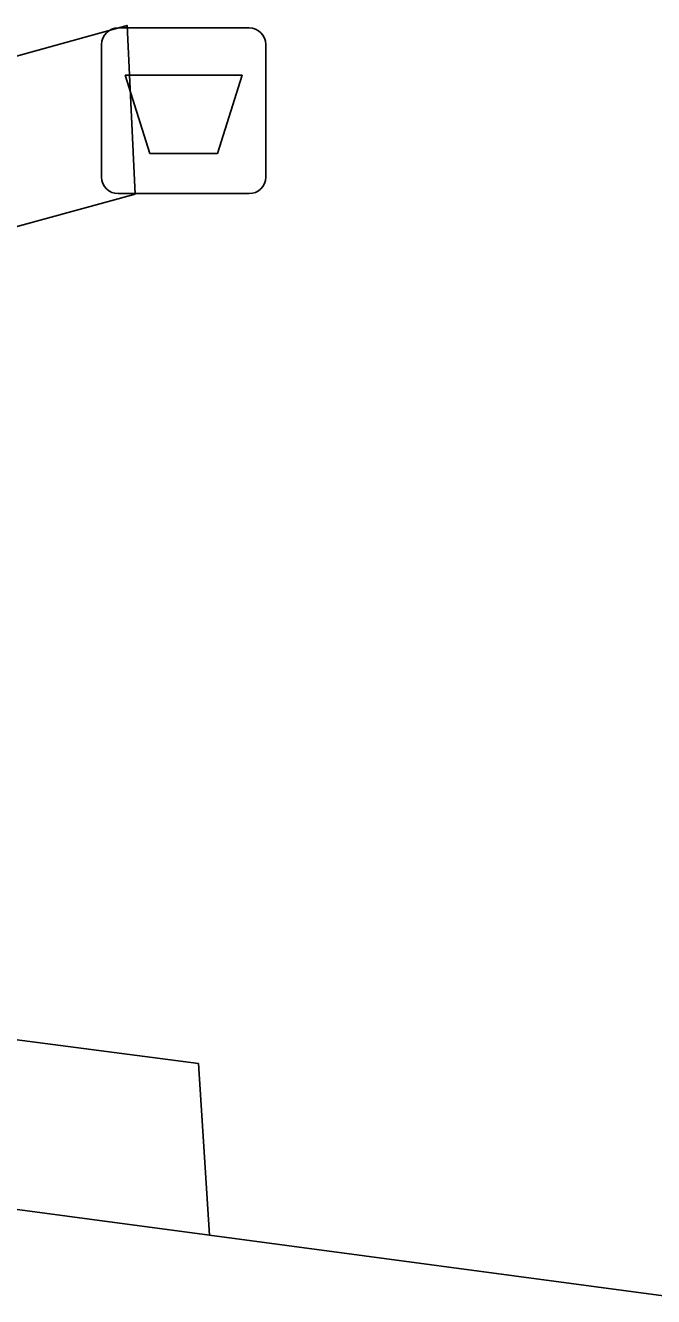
# Model space of a CAD drawing. Extents: x 160664 to 161506, y 382245 to 383288.
# Drawn here: x 161101.42 to 161105.2, y 383232.71 to 383240.38 of the extents above; entities that cross this region are included whole.
import ezdxf

# ---------------------------------------------------------------- set-up
doc = ezdxf.new("R2010")
doc.units = 0
for name, color, linetype in [('IMGEO_Afvalbak', 7, 'Continuous'), ('IMGEO_Voetpad_open', 7, 'Continuous'), ('IMGEO_Woonerf_open', 7, 'Continuous')]:
    doc.layers.add(name, color=color, linetype=linetype)

msp = doc.modelspace()

# ---------------------------------------------------------------- linework, layer by layer
at = {"layer": 'IMGEO_Afvalbak'}
for p, q in [((161101.9741, 383240.3595), (161102.7639, 383240.3595)), ((161102.7639, 383240.3595), (161101.9741, 383240.3595)), ((161101.8741, 383239.4605), (161101.8741, 383240.2595)), ((161101.8741, 383240.2595), (161101.8741, 383239.4605)), ((161102.8639, 383240.2595), (161102.8639, 383239.4605)), ((161102.8639, 383239.4605), (161102.8639, 383240.2595)), ((161102.7639, 383239.3605), (161101.9741, 383239.3605)), ((161101.9741, 383239.3605), (161102.7639, 383239.3605))]:
    msp.add_line(p, q, dxfattribs=at)
msp.add_lwpolyline([(161102.0168, 383240.0744), (161102.7212, 383240.0744), (161102.5724, 383239.6035), (161102.1656, 383239.6035), (161102.0168, 383240.0744)], dxfattribs=at)
for centre, start, end in [((161101.9741, 383240.2595), 90, 180), ((161101.9741, 383240.2595), 90, 180), ((161102.7639, 383240.2595), 0, 90), ((161102.7639, 383240.2595), 360, 90), ((161101.9741, 383239.4605), 180, 270), ((161101.9741, 383239.4605), 180, 270), ((161102.7639, 383239.4605), 270, 0), ((161102.7639, 383239.4605), 270, 0)]:
    msp.add_arc(centre, 0.1, start, end, dxfattribs=at)
at = {"layer": 'IMGEO_Voetpad_open'}
for points in [[(161102.524, 383233.079), (161102.458, 383234.114), (161099.899, 383234.449), (161099.622, 383238.686), (161102.076, 383239.358), (161102.028, 383240.375), (161087.446, 383236.334)], [(161105.293, 383232.709), (161102.524, 383233.079)]]:
    msp.add_lwpolyline(points, dxfattribs=at)
at = {"layer": 'IMGEO_Woonerf_open'}
msp.add_lwpolyline([(161099.061, 383233.542), (161102.524, 383233.079)], dxfattribs=at)

doc.saveas('drawing.dxf')
